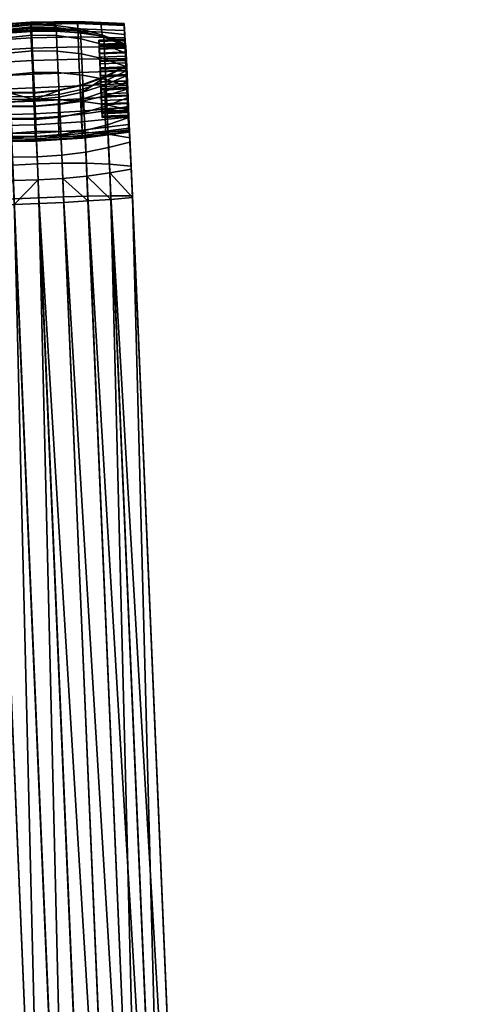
# Model space of a CAD drawing. Header units: millimetres. Extents: x -347 to 347, y -351 to 327.
# Tile 656 of 656: x 261 to 346, y 36 to 225. Entities that reach past the tile are written whole.
import ezdxf

# ---------------------------------------------------------------- set-up
doc = ezdxf.new("R2010")
doc.units = ezdxf.units.MM
doc.header["$MEASUREMENT"] = 0
doc.layers.add('kolecka', color=250, linetype='Continuous')
doc.layers.add('podrucky', color=7, linetype='Continuous')

msp = doc.modelspace()

# ---------------------------------------------------------------- meshes
at = {"layer": 'kolecka'}
mesh = msp.add_polyface(dxfattribs=at)
corners = [(193.84, 262.47, 30.25), (192.19, 262.6, 30.33), (192.39, 262.79, 26.13), (194.05, 262.68, 26.09), (195.59, 262.36, 30.19), (195.75, 262.6, 26.06), (195.42, 262.45, 34.33), (193.63, 262.63, 34.41), (197.41, 262.29, 30.15), (197.5, 262.54, 26.04), (197.31, 262.33, 34.27), (197.22, 262.46, 38.39), (195.26, 262.67, 38.45), (199.26, 262.26, 30.14), (199.26, 262.52, 26.03), (199.26, 262.28, 34.26), (199.26, 262.39, 38.37), (199.26, 262.54, 42.49), (197.13, 262.66, 42.51), (201.11, 262.29, 30.15), (201.02, 262.54, 26.04), (201.2, 262.33, 34.27), (201.3, 262.46, 38.39), (201.39, 262.66, 42.51), (202.93, 262.36, 30.19), (202.76, 262.6, 26.06), (203.1, 262.45, 34.33), (203.26, 262.67, 38.45), (204.68, 262.47, 30.25), (204.47, 262.68, 26.09), (204.88, 262.63, 34.41), (331.41, -56.34, 32.2), (331.41, -56.28, 28.71), (313.41, -56.28, 28.71), (313.41, -56.34, 32.2), (331.41, -56.8, 35.67), (313.41, -56.8, 35.67), (311.41, -56.76, 24.54), (300.41, -56.76, 24.54), (300.41, -56.38, 27.3), (311.41, -56.26, 30), (300.41, -56.26, 30), (300.41, -56.38, 32.7), (311.41, -56.76, 35.46), (299.3, -56.47, 30), (299.3, -57.04, 35.81), (333.41, -56.76, 24.54), (333.41, -56.26, 30), (344.41, -56.38, 27.3), (344.41, -56.76, 24.54), (333.41, -56.76, 35.46), (344.41, -56.38, 32.7), (344.41, -56.26, 30), (344.41, -56.76, 35.46), (345.51, -56.47, 30), (345.51, -57, 24.42)]
mesh.append_faces([[corners[k] for k in face] for face in [(0, 1, 2, 3), (4, 0, 3, 5), (6, 7, 0, 4), (8, 4, 5, 9), (10, 6, 4, 8), (11, 12, 6, 10), (13, 8, 9, 14), (15, 10, 8, 13), (16, 11, 10, 15), (17, 18, 11, 16), (19, 13, 14, 20), (21, 15, 13, 19), (22, 16, 15, 21), (23, 17, 16, 22), (24, 19, 20, 25), (26, 21, 19, 24), (27, 22, 21, 26), (28, 24, 25, 29), (30, 26, 24, 28), (31, 32, 33, 34), (35, 31, 34, 36), (37, 38, 39, 40), (40, 41, 42, 43), (41, 40, 39, 39), (44, 41, 39, 39), (44, 42, 41, 41), (44, 45, 42, 42), (46, 47, 48, 49), (47, 50, 51, 52), (50, 53, 51, 51), (52, 48, 47, 47), (54, 48, 52, 52), (54, 52, 51, 51), (55, 49, 48, 48), (54, 55, 48, 48)]])
at = {"layer": 'podrucky'}
mesh = msp.add_polyface(dxfattribs=at)
corners = [(262.91, 223.02, 607.05), (262.91, 223.63, 619.32), (267.63, 223.57, 619.3), (267.55, 223.04, 607.03), (258.29, 222.65, 607.05), (258.2, 223.17, 619.32), (262.88, 223.15, 594.69), (267.43, 223.25, 594.67), (258.34, 222.86, 594.69), (262.9, 224.26, 631.51), (267.67, 224.17, 631.51), (258.15, 223.77, 631.52), (267.31, 224.74, 582.41), (262.8, 224.61, 582.43), (258.29, 224.36, 582.43), (258.76, 209.96, 618.46), (254.1, 210.52, 618.32), (254.29, 208.83, 606.93), (258.88, 208.52, 607.05), (263.48, 209.91, 618.5), (263.52, 208.55, 607.09), (258.68, 211.21, 629.8), (254, 211.89, 629.7), (263.45, 211.12, 629.83), (268.2, 211.62, 629.78), (262.8, 224.37, 577.13), (253.79, 223.75, 577.21), (253.78, 224.17, 579.83), (262.78, 224.8, 579.8), (262.83, 223.33, 574.63), (253.83, 222.73, 574.77), (262.9, 221.78, 572.49), (253.89, 221.22, 572.68), (262.98, 219.79, 570.77), (253.97, 219.27, 570.99), (263.08, 217.39, 569.52), (254.07, 216.92, 569.77), (263.19, 214.76, 568.86), (254.18, 214.35, 569.13), (263.3, 212.13, 568.84), (254.28, 211.77, 569.1), (263.41, 209.56, 569.41), (254.39, 209.26, 569.66), (258.59, 214.68, 656.73), (258.81, 209.47, 661.55), (263.57, 209.85, 661.78), (263.33, 215.1, 656.91), (253.96, 213.82, 656.15), (254.19, 208.74, 660.86), (258.4, 218.84, 650.97), (263.15, 219.3, 651.11), (258.26, 221.81, 644.52), (263.01, 222.29, 644.6), (262.93, 223.87, 638.15), (267.78, 222.21, 644.5), (267.7, 223.78, 638.09), (258.18, 223.38, 638.11), (258.73, 210.47, 639.26), (263.5, 210.39, 639.17), (263.58, 208.62, 643.59), (258.81, 208.68, 643.73), (254.05, 211.12, 639.51), (254.13, 209.27, 644.15), (258.69, 211.32, 634.52), (263.46, 211.23, 634.49), (254, 212, 634.59)]
mesh.append_faces([[corners[k] for k in face] for face in [(0, 1, 2, 3), (4, 5, 1, 0), (6, 0, 3, 7), (8, 4, 0, 6), (2, 1, 9, 10), (11, 9, 1, 5), (6, 7, 12, 13), (13, 14, 8, 6), (15, 16, 17, 18), (19, 15, 18, 20), (15, 21, 22, 16), (19, 21, 15, 15), (19, 23, 21, 21), (24, 23, 19, 19), (25, 26, 27, 28), (29, 30, 26, 25), (31, 32, 30, 29), (33, 34, 32, 31), (35, 36, 34, 33), (37, 38, 36, 35), (39, 40, 38, 37), (41, 42, 40, 39), (28, 27, 14, 14), (28, 13, 12, 12), (28, 14, 13, 13), (43, 44, 45, 46), (47, 48, 44, 43), (49, 43, 46, 50), (51, 49, 50, 52), (53, 52, 54, 55), (56, 51, 52, 53), (53, 55, 10, 9), (9, 11, 56, 53), (57, 58, 59, 60), (61, 57, 60, 62), (63, 64, 58, 57), (65, 63, 57, 61), (21, 23, 64, 64), (65, 22, 21, 63), (21, 64, 63, 63)]])
mesh = msp.add_polyface(dxfattribs=at)
corners = [(272.14, 222.72, 606.98), (272.29, 223.01, 619.28), (276.79, 221.96, 619.25), (276.65, 222.07, 606.91), (267.55, 223.04, 607.03), (267.63, 223.57, 619.3), (271.97, 223.15, 594.62), (276.47, 222.87, 594.56), (267.43, 223.25, 594.67), (272.36, 223.49, 631.53), (276.85, 222.25, 631.57), (267.67, 224.17, 631.51), (271.82, 224.74, 582.37), (267.31, 224.74, 582.41), (276.32, 224.63, 582.3), (268.19, 210.36, 618.44), (263.48, 209.91, 618.5), (263.52, 208.55, 607.09), (268.14, 208.92, 607.03), (272.78, 211.31, 618.29), (272.7, 209.61, 606.89), (268.2, 211.62, 629.78), (272.81, 212.68, 629.67), (277.19, 214.28, 629.48), (271.82, 224.51, 577.18), (262.8, 224.37, 577.13), (262.78, 224.8, 579.8), (271.81, 224.93, 579.8), (271.86, 223.49, 574.73), (262.83, 223.33, 574.63), (271.92, 221.98, 572.65), (262.9, 221.78, 572.49), (272, 220.03, 570.96), (262.98, 219.79, 570.77), (272.09, 217.68, 569.74), (263.08, 217.39, 569.52), (272.2, 215.11, 569.1), (263.19, 214.76, 568.86), (272.31, 212.53, 569.07), (263.3, 212.13, 568.84), (272.42, 210.02, 569.63), (263.41, 209.56, 569.41), (272.52, 207.64, 570.79), (263.51, 207.12, 570.59), (268.1, 215.08, 656.71), (268.33, 209.87, 661.53), (273, 209.54, 660.82), (272.78, 214.62, 656.12), (263.33, 215.1, 656.91), (263.57, 209.85, 661.78), (267.92, 219.24, 650.95), (272.6, 218.68, 650.5), (263.15, 219.3, 651.11), (272.46, 221.58, 644.2), (277.08, 217.64, 649.78), (276.95, 220.42, 643.73), (267.78, 222.21, 644.5), (263.01, 222.29, 644.6), (272.39, 223.11, 637.95), (276.88, 221.89, 637.73), (267.7, 223.78, 638.09), (268.25, 210.87, 639.24), (272.86, 211.91, 639.48), (272.95, 210.06, 644.12), (268.33, 209.09, 643.72), (263.5, 210.39, 639.17), (263.58, 208.62, 643.59), (268.2, 211.72, 634.5), (272.81, 212.8, 634.56), (263.46, 211.23, 634.49), (263.45, 211.12, 629.83)]
mesh.append_faces([[corners[k] for k in face] for face in [(0, 1, 2, 3), (4, 5, 1, 0), (6, 0, 3, 7), (8, 4, 0, 6), (9, 10, 2, 1), (11, 9, 1, 5), (8, 6, 12, 13), (6, 7, 14, 12), (15, 16, 17, 18), (19, 15, 18, 20), (16, 15, 21, 21), (19, 22, 21, 15), (19, 23, 22, 22), (24, 25, 26, 27), (28, 29, 25, 24), (30, 31, 29, 28), (32, 33, 31, 30), (34, 35, 33, 32), (36, 37, 35, 34), (38, 39, 37, 36), (40, 41, 39, 38), (42, 43, 41, 40), (26, 13, 12, 27), (14, 27, 12, 12), (44, 45, 46, 47), (48, 49, 45, 44), (50, 44, 47, 51), (52, 48, 44, 50), (53, 51, 54, 55), (56, 50, 51, 53), (57, 52, 50, 56), (58, 53, 55, 59), (60, 56, 53, 58), (58, 59, 10, 9), (60, 58, 9, 11), (61, 62, 63, 64), (65, 61, 64, 66), (67, 68, 62, 61), (69, 67, 61, 65), (67, 21, 22, 68), (69, 70, 21, 67)]])
mesh = msp.add_polyface(dxfattribs=at)
corners = [(280.86, 223.22, 575.08), (280.82, 224.17, 577.37), (280.96, 220.78, 576.88), (280.81, 224.57, 579.81), (280.94, 221.55, 579.59), (281.04, 218.9, 574.5), (280.91, 221.81, 573.14), (280.99, 219.99, 571.56), (280.82, 224.39, 582.21), (280.95, 221.26, 582.38), (280.93, 222.4, 594.46), (281.02, 219.82, 585.06), (281.12, 217.44, 586.95), (281.3, 214.52, 617.73), (281.01, 221.09, 606.81), (281.05, 220.47, 619.21), (281.25, 216.34, 629.24), (281.07, 220.53, 631.62), (276.85, 222.25, 631.57), (281.07, 220.53, 631.62), (281.05, 220.47, 619.21), (276.79, 221.96, 619.25), (281.01, 221.09, 606.81), (276.65, 222.07, 606.91), (280.93, 222.4, 594.46), (276.47, 222.87, 594.56), (280.82, 224.39, 582.21), (276.32, 224.63, 582.3), (271.82, 224.51, 577.18), (271.81, 224.93, 579.8), (280.81, 224.57, 579.81), (280.82, 224.17, 577.37), (280.86, 223.22, 575.08), (271.86, 223.49, 574.73), (271.92, 221.98, 572.65), (280.91, 221.81, 573.14), (272, 220.03, 570.96), (280.99, 219.99, 571.56), (281.1, 220.19, 637.44), (276.88, 221.89, 637.73), (276.95, 220.42, 643.73), (281.17, 218.8, 643.1), (280.98, 220.55, 579.67), (281.11, 217.53, 579.94), (281, 219.89, 577.33), (280.99, 220.31, 582.1), (280.96, 220.78, 576.88), (275.97, 220.57, 576.89), (276.04, 218.69, 574.51), (281.04, 218.9, 574.5), (280.95, 221.26, 582.38), (275.96, 221.05, 582.39), (275.94, 221.34, 579.6), (280.94, 221.55, 579.59), (281.02, 219.82, 585.06), (276.02, 219.61, 585.07), (280.98, 220.55, 579.67), (275.98, 220.34, 579.68), (276, 220.1, 582.11), (280.99, 220.31, 582.1), (276.05, 218.85, 584.43), (281.05, 219.06, 584.42), (281, 219.89, 577.33), (276.01, 219.68, 577.34), (275.98, 220.34, 579.68), (276.01, 219.68, 577.34), (275.97, 220.57, 576.89), (276.04, 218.69, 574.51), (275.96, 221.05, 582.39), (275.94, 221.34, 579.6), (276.02, 219.61, 585.07), (276, 220.1, 582.11), (276.05, 218.85, 584.43)]
mesh.append_faces([[corners[k] for k in face] for face in [(0, 1, 2, 2), (3, 4, 1, 1), (1, 4, 2, 2), (5, 6, 0, 0), (0, 2, 5, 5), (7, 6, 5, 5), (8, 9, 3, 3), (8, 10, 11, 11), (11, 9, 8, 8), (10, 12, 11, 11), (9, 4, 3, 3), (13, 14, 15, 15), (16, 15, 17, 17), (18, 19, 20, 21), (22, 23, 21, 20), (23, 22, 24, 25), (25, 24, 26, 27), (28, 29, 30, 31), (27, 26, 30, 30), (30, 29, 27, 27), (31, 32, 33, 28), (34, 33, 32, 35), (36, 34, 35, 37), (38, 39, 40, 41), (39, 38, 19, 18), (42, 43, 44, 44), (43, 42, 45, 45), (46, 47, 48, 49), (50, 51, 52, 53), (54, 55, 51, 50), (53, 52, 47, 46), (56, 57, 58, 59), (59, 58, 60, 61), (62, 63, 57, 56), (64, 65, 66, 66), (67, 66, 65, 65), (68, 64, 69, 69), (66, 69, 64, 64), (70, 71, 68, 68), (64, 68, 71, 71), (71, 70, 72, 72)]])
mesh = msp.add_polyface(dxfattribs=at)
corners = [(245.66, 203.54, 574.96), (244.95, 220.29, 573.2), (245.59, 204.99, 573.04), (245.73, 202.22, 582.05), (244.84, 223.04, 579.88), (245.73, 202.1, 579.58), (245.49, 210.98, 653.96), (245.57, 208.8, 650.35), (245.75, 204.9, 654.3), (245.7, 202.89, 584.37), (244.85, 222.87, 582.28), (245.69, 206.37, 658.23), (245.95, 200.19, 657.45), (254.29, 208.83, 606.93), (249.78, 209.46, 606.72), (250, 206.58, 595.47), (254.5, 206.32, 595.61), (258.88, 208.52, 607.05), (259.04, 206.24, 595.7), (263.52, 208.55, 607.09), (263.59, 206.34, 595.72), (268.14, 208.92, 607.03), (268.13, 206.62, 595.68), (272.7, 209.61, 606.89), (272.65, 207.09, 595.58), (250.2, 202.67, 584.53), (245.55, 207.02, 595.27), (245.7, 202.89, 584.37), (259.21, 202.59, 584.7), (254.7, 202.58, 584.64), (245.42, 210.4, 606.43), (263.73, 202.73, 584.72), (268.23, 202.98, 584.69), (272.73, 203.34, 584.61), (263.51, 207.12, 570.59), (254.5, 206.88, 570.82), (254.39, 209.26, 569.66), (263.41, 209.56, 569.41), (263.6, 205.03, 572.31), (254.58, 204.83, 572.5), (272.61, 205.59, 572.47), (272.52, 207.64, 570.79), (263.68, 203.44, 574.41), (254.65, 203.27, 574.56), (272.68, 204.03, 574.52), (245.51, 206.9, 571.47), (245.41, 209.12, 570.39), (245.66, 203.54, 574.96), (245.59, 204.99, 573.04), (263.57, 209.85, 661.78), (263.83, 203.75, 665.53), (268.59, 203.82, 665.25), (268.33, 209.87, 661.53), (258.81, 209.47, 661.55), (259.08, 203.42, 665.27), (254.19, 208.74, 660.86), (254.44, 202.84, 664.49), (249.78, 207.69, 659.73), (250.03, 202.03, 663.22), (245.69, 206.37, 658.23), (245.92, 201.02, 661.51), (263.7, 206.06, 647.48), (268.45, 206.5, 647.66), (268.6, 203.18, 651.02), (263.84, 202.79, 650.8), (258.93, 206.09, 647.68), (259.08, 202.78, 651.04), (254.26, 206.58, 648.24), (254.41, 203.14, 651.72), (249.77, 207.5, 649.14), (249.93, 203.86, 652.82), (263.58, 208.62, 643.59), (268.33, 209.09, 643.72), (258.81, 208.68, 643.73), (254.13, 209.27, 644.15), (249.65, 210.34, 644.82), (245.75, 204.9, 654.3), (245.57, 208.8, 650.35)]
mesh.append_faces([[corners[k] for k in face] for face in [(0, 1, 2, 2), (3, 4, 5, 5), (6, 7, 8, 8), (9, 10, 3, 3), (11, 6, 8, 8), (8, 12, 11, 11), (13, 14, 15, 16), (17, 13, 16, 18), (19, 17, 18, 20), (21, 19, 20, 22), (23, 21, 22, 24), (25, 15, 26, 27), (28, 18, 16, 29), (29, 16, 15, 25), (15, 14, 30, 26), (18, 28, 31, 20), (32, 22, 20, 31), (33, 24, 22, 32), (34, 35, 36, 37), (38, 39, 35, 34), (40, 38, 34, 41), (42, 43, 39, 38), (44, 42, 38, 40), (45, 46, 36, 35), (47, 48, 39, 43), (48, 45, 35, 39), (49, 50, 51, 52), (53, 54, 50, 49), (55, 56, 54, 53), (57, 58, 56, 55), (57, 59, 60, 58), (61, 62, 63, 64), (65, 61, 64, 66), (67, 65, 66, 68), (69, 67, 68, 70), (71, 72, 62, 61), (73, 71, 61, 65), (74, 73, 65, 67), (75, 74, 67, 69), (76, 77, 69, 70)]])
mesh = msp.add_polyface(dxfattribs=at)
corners = [(281.18, 215.4, 569.82), (281.08, 217.8, 570.42), (281.15, 216.22, 573.05), (280.99, 219.99, 571.56), (281.04, 218.9, 574.5), (280.93, 222.4, 594.46), (281.24, 214.74, 587.71), (281.12, 217.44, 586.95), (281.39, 211.92, 606.36), (281.01, 221.09, 606.81), (281.07, 220.53, 631.62), (281.1, 220.19, 637.44), (281.25, 216.47, 634.8), (281.25, 216.34, 629.24), (281.17, 218.8, 643.1), (281.31, 215.47, 640.38), (281.4, 213.37, 645.64), (281.3, 214.52, 617.73), (281.05, 220.47, 619.21), (281.29, 216.18, 648.81), (281.51, 208.54, 595.2), (272.09, 217.68, 569.74), (272, 220.03, 570.96), (280.99, 219.99, 571.56), (281.08, 217.8, 570.42), (272.2, 215.11, 569.1), (281.18, 215.4, 569.82), (272.6, 218.68, 650.5), (272.78, 214.62, 656.12), (277.26, 213.74, 655.16), (277.08, 217.64, 649.78), (281.17, 218.8, 643.1), (276.95, 220.42, 643.73), (281.29, 216.18, 648.81), (281.25, 216.47, 634.8), (277.19, 214.28, 629.48), (281.25, 216.34, 629.24), (281.19, 215.55, 577.1), (281.07, 218.26, 575.26), (281, 219.89, 577.33), (281.11, 217.53, 579.94), (281.16, 215.94, 574.01), (281.05, 219.06, 584.42), (281.17, 216.07, 583.08), (280.99, 220.31, 582.1), (281.24, 214.65, 586.72), (281.14, 216.99, 586.05), (281.04, 218.9, 574.5), (276.04, 218.69, 574.51), (276.15, 216.01, 573.06), (281.15, 216.22, 573.05), (281.12, 217.44, 586.95), (276.13, 217.23, 586.96), (276.02, 219.61, 585.07), (281.02, 219.82, 585.06), (281.24, 214.74, 587.71), (276.24, 214.52, 587.72), (281.05, 219.06, 584.42), (276.05, 218.85, 584.43), (276.15, 216.78, 586.06), (281.14, 216.99, 586.05), (281.07, 218.26, 575.26), (276.07, 218.05, 575.27), (276.01, 219.68, 577.34), (281, 219.89, 577.33), (281.16, 215.94, 574.01), (276.17, 215.73, 574.02), (276.25, 214.44, 586.73), (281.24, 214.65, 586.72), (276.07, 218.05, 575.27), (276.17, 215.73, 574.02), (276.15, 216.01, 573.06), (276.01, 219.68, 577.34), (276.04, 218.69, 574.51), (276.15, 216.78, 586.06), (276.13, 217.23, 586.96), (276.24, 214.52, 587.72), (276.05, 218.85, 584.43), (276.02, 219.61, 585.07), (276.19, 215.33, 577.11), (281.19, 215.55, 577.1), (281.11, 217.53, 579.94), (276.11, 217.32, 579.95), (276.11, 217.32, 579.95), (281.11, 217.53, 579.94), (281.17, 216.07, 583.08), (276.18, 215.86, 583.09)]
mesh.append_faces([[corners[k] for k in face] for face in [(0, 1, 2, 2), (3, 2, 1, 1), (4, 2, 3, 3), (5, 6, 7, 7), (8, 5, 9, 9), (10, 11, 12, 12), (13, 10, 12, 12), (14, 15, 11, 11), (15, 12, 11, 11), (16, 15, 14, 14), (17, 18, 13, 13), (16, 14, 19, 19), (8, 20, 5, 5), (21, 22, 23, 24), (25, 21, 24, 26), (27, 28, 29, 30), (31, 32, 30, 33), (34, 35, 36, 36), (37, 38, 39, 39), (40, 37, 39, 39), (41, 38, 37, 37), (42, 43, 44, 44), (45, 43, 46, 46), (42, 46, 43, 43), (44, 43, 40, 40), (47, 48, 49, 50), (51, 52, 53, 54), (55, 56, 52, 51), (57, 58, 59, 60), (61, 62, 63, 64), (65, 66, 62, 61), (60, 59, 67, 68), (69, 70, 71, 71), (72, 69, 73, 73), (71, 73, 69, 69), (74, 75, 76, 76), (75, 74, 77, 77), (75, 77, 78, 78), (79, 80, 81, 82), (83, 84, 85, 86)]])
mesh = msp.add_polyface(dxfattribs=at)
corners = [(281.18, 215.4, 569.82), (281.15, 216.22, 573.05), (281.27, 213.43, 572.77), (281.28, 212.99, 569.8), (281.38, 210.64, 570.32), (280.93, 222.4, 594.46), (281.51, 208.54, 595.2), (281.24, 214.74, 587.71), (281.39, 211.92, 606.36), (281.01, 221.09, 606.81), (281.3, 214.52, 617.73), (281.36, 211.94, 587.43), (281.54, 210.32, 650.28), (281.4, 213.37, 645.64), (281.29, 216.18, 648.81), (281.46, 212.5, 653.9), (281.39, 211.92, 606.36), (281.3, 214.52, 617.73), (277.18, 212.71, 618.05), (277.13, 210.62, 606.67), (277.19, 214.28, 629.48), (272.78, 211.31, 618.29), (281.25, 216.34, 629.24), (281.18, 215.4, 569.82), (281.28, 212.99, 569.8), (272.31, 212.53, 569.07), (272.2, 215.11, 569.1), (277.26, 213.74, 655.16), (281.46, 212.5, 653.9), (281.29, 216.18, 648.81), (277.08, 217.64, 649.78), (272.81, 212.8, 634.56), (277.19, 214.4, 634.66), (277.24, 213.47, 639.86), (272.86, 211.91, 639.48), (277.33, 211.51, 644.77), (281.31, 215.47, 640.38), (281.4, 213.37, 645.64), (281.25, 216.47, 634.8), (272.81, 212.68, 629.67), (281.26, 213.52, 573.77), (281.16, 215.94, 574.01), (281.19, 215.55, 577.1), (281.17, 216.07, 583.08), (281.24, 214.65, 586.72), (281.32, 212.62, 583.38), (281.36, 211.18, 574.43), (281.33, 212.1, 577.4), (281.34, 212.23, 586.47), (281.15, 216.22, 573.05), (276.15, 216.01, 573.06), (276.27, 213.22, 572.78), (281.27, 213.43, 572.77), (281.36, 211.94, 587.43), (276.36, 211.73, 587.44), (276.24, 214.52, 587.72), (281.24, 214.74, 587.71), (281.36, 211.18, 574.43), (276.37, 210.96, 574.44), (276.27, 213.31, 573.77), (281.26, 213.52, 573.77), (281.24, 214.65, 586.72), (276.25, 214.44, 586.73), (276.35, 212.02, 586.48), (281.34, 212.23, 586.47), (276.17, 215.73, 574.02), (281.16, 215.94, 574.01), (276.27, 213.31, 573.77), (276.27, 213.22, 572.78), (276.17, 215.73, 574.02), (276.24, 214.52, 587.72), (276.36, 211.73, 587.44), (276.35, 212.02, 586.48), (276.15, 216.01, 573.06), (276.25, 214.44, 586.73), (276.15, 216.78, 586.06), (276.18, 215.86, 583.09), (281.17, 216.07, 583.08), (281.32, 212.62, 583.38), (276.32, 212.41, 583.39), (276.34, 211.89, 577.41), (281.33, 212.1, 577.4), (281.19, 215.55, 577.1), (276.19, 215.33, 577.11), (276.4, 210.42, 580.55), (276.19, 215.33, 577.11), (276.11, 217.32, 579.95), (276.18, 215.86, 583.09), (276.34, 211.89, 577.41), (276.32, 212.41, 583.39)]
mesh.append_faces([[corners[k] for k in face] for face in [(0, 1, 2, 2), (2, 3, 0, 0), (4, 3, 2, 2), (5, 6, 7, 7), (8, 9, 10, 10), (6, 11, 7, 7), (12, 13, 14, 14), (15, 12, 14, 14), (16, 17, 18, 19), (18, 20, 21, 21), (18, 17, 20, 20), (17, 22, 20, 20), (23, 24, 25, 26), (27, 28, 29, 30), (31, 32, 33, 34), (35, 33, 36, 37), (38, 36, 33, 32), (31, 20, 32, 32), (32, 20, 38, 38), (31, 39, 20, 20), (40, 41, 42, 42), (43, 44, 45, 45), (46, 40, 47, 47), (44, 48, 45, 45), (40, 42, 47, 47), (49, 50, 51, 52), (53, 54, 55, 56), (57, 58, 59, 60), (61, 62, 63, 64), (60, 59, 65, 66), (67, 68, 69, 69), (70, 71, 72, 72), (68, 73, 69, 69), (70, 74, 75, 75), (72, 74, 70, 70), (76, 77, 78, 79), (80, 81, 82, 83), (84, 85, 86, 86), (87, 84, 86, 86), (85, 84, 88, 88), (89, 84, 87, 87)]])
mesh = msp.add_polyface(dxfattribs=at)
corners = [(281.38, 210.73, 573.53), (281.38, 210.64, 570.32), (281.27, 213.43, 572.77), (281.48, 208.42, 571.4), (281.56, 206.51, 572.97), (281.49, 208.34, 575.42), (281.47, 209.27, 585.99), (281.36, 211.94, 587.43), (281.51, 208.54, 595.2), (281.66, 207.89, 658.16), (281.71, 206.42, 654.23), (281.46, 212.5, 653.9), (281.54, 210.32, 650.28), (277.13, 210.62, 606.67), (272.7, 209.61, 606.89), (272.65, 207.09, 595.58), (277.12, 207.73, 595.42), (277.18, 212.71, 618.05), (272.78, 211.31, 618.29), (281.51, 208.54, 595.2), (281.39, 211.92, 606.36), (272.42, 210.02, 569.63), (272.31, 212.53, 569.07), (281.28, 212.99, 569.8), (281.38, 210.64, 570.32), (272.52, 207.64, 570.79), (281.48, 208.42, 571.4), (272.78, 214.62, 656.12), (273, 209.54, 660.82), (277.47, 208.87, 659.68), (277.26, 213.74, 655.16), (281.46, 212.5, 653.9), (281.66, 207.89, 658.16), (272.95, 210.06, 644.12), (277.33, 211.51, 644.77), (277.46, 208.67, 649.09), (273.07, 207.38, 648.21), (272.86, 211.91, 639.48), (277.24, 213.47, 639.86), (281.4, 213.37, 645.64), (281.54, 210.32, 650.28), (281.33, 212.1, 577.4), (281.51, 207.86, 578.38), (281.46, 209.11, 576.06), (281.36, 211.18, 574.43), (281.4, 210.64, 580.54), (281.44, 209.91, 585.22), (281.32, 212.62, 583.38), (281.34, 212.23, 586.47), (281.5, 208.28, 583.15), (281.53, 207.61, 580.81), (281.47, 209.27, 585.99), (276.47, 209.06, 585.99), (276.36, 211.73, 587.44), (281.36, 211.94, 587.43), (281.27, 213.43, 572.77), (276.27, 213.22, 572.78), (276.39, 210.52, 573.54), (281.38, 210.73, 573.53), (276.49, 208.13, 575.43), (281.49, 208.34, 575.42), (281.46, 209.11, 576.06), (276.46, 208.9, 576.07), (276.37, 210.96, 574.44), (281.36, 211.18, 574.43), (281.34, 212.23, 586.47), (276.35, 212.02, 586.48), (276.44, 209.7, 585.23), (281.44, 209.91, 585.22), (276.51, 208.07, 583.16), (281.5, 208.28, 583.15), (276.39, 210.52, 573.54), (276.46, 208.9, 576.07), (276.49, 208.13, 575.43), (276.37, 210.96, 574.44), (276.27, 213.22, 572.78), (276.27, 213.31, 573.77), (276.36, 211.73, 587.44), (276.47, 209.06, 585.99), (276.44, 209.7, 585.23), (276.51, 208.07, 583.16), (276.35, 212.02, 586.48), (276.32, 212.41, 583.39), (281.32, 212.62, 583.38), (281.4, 210.64, 580.54), (276.4, 210.42, 580.55), (276.4, 210.42, 580.55), (281.4, 210.64, 580.54), (281.33, 212.1, 577.4), (276.34, 211.89, 577.41)]
mesh.append_faces([[corners[k] for k in face] for face in [(0, 1, 2, 2), (0, 3, 1, 1), (4, 3, 0, 0), (5, 4, 0, 0), (6, 7, 8, 8), (9, 10, 11, 11), (12, 11, 10, 10), (13, 14, 15, 16), (17, 18, 14, 13), (13, 16, 19, 20), (21, 22, 23, 24), (25, 21, 24, 26), (27, 28, 29, 30), (31, 30, 29, 32), (33, 34, 35, 36), (37, 38, 34, 33), (35, 34, 39, 40), (41, 42, 43, 43), (44, 41, 43, 43), (45, 42, 41, 41), (46, 47, 48, 48), (45, 47, 49, 49), (46, 49, 47, 47), (50, 45, 49, 49), (50, 42, 45, 45), (51, 52, 53, 54), (55, 56, 57, 58), (58, 57, 59, 60), (61, 62, 63, 64), (65, 66, 67, 68), (68, 67, 69, 70), (71, 72, 73, 73), (74, 71, 75, 75), (75, 76, 74, 74), (72, 71, 74, 74), (77, 78, 79, 79), (80, 79, 78, 78), (79, 81, 77, 77), (82, 83, 84, 85), (86, 87, 88, 89)]])
mesh = msp.add_polyface(dxfattribs=at)
corners = [(281.49, 208.34, 575.42), (281.62, 205.06, 574.89), (281.56, 206.51, 572.97), (281.55, 206.9, 578.1), (281.67, 204.08, 577.09), (281.57, 206.62, 580.89), (281.69, 203.62, 579.52), (281.69, 203.74, 581.99), (281.67, 204.41, 584.3), (281.54, 207.38, 583.6), (281.47, 209.27, 585.99), (281.51, 208.54, 595.2), (281.66, 207.89, 658.16), (281.89, 202.55, 661.45), (281.92, 201.71, 657.39), (281.71, 206.42, 654.23), (277.21, 203.82, 584.48), (277.12, 207.73, 595.42), (272.65, 207.09, 595.58), (272.73, 203.34, 584.61), (281.67, 204.41, 584.3), (281.51, 208.54, 595.2), (272.61, 205.59, 572.47), (272.52, 207.64, 570.79), (281.48, 208.42, 571.4), (281.56, 206.51, 572.97), (272.68, 204.03, 574.52), (281.62, 205.06, 574.89), (281.67, 204.08, 577.09), (272.73, 202.98, 576.88), (281.69, 203.74, 581.99), (272.75, 202.62, 582.13), (273, 209.54, 660.82), (273.26, 203.63, 664.45), (277.72, 203.2, 663.17), (277.47, 208.87, 659.68), (268.33, 209.87, 661.53), (268.59, 203.82, 665.25), (281.66, 207.89, 658.16), (281.89, 202.55, 661.45), (273.07, 207.38, 648.21), (277.46, 208.67, 649.09), (277.62, 205.03, 652.77), (273.22, 203.94, 651.69), (268.45, 206.5, 647.66), (268.6, 203.18, 651.02), (268.33, 209.09, 643.72), (272.95, 210.06, 644.12), (281.71, 206.42, 654.23), (281.92, 201.71, 657.39), (277.81, 200.64, 655.71), (281.54, 210.32, 650.28), (281.57, 206.62, 580.89), (276.57, 206.41, 580.9), (276.55, 207.17, 583.61), (281.54, 207.38, 583.6), (276.47, 209.06, 585.99), (281.47, 209.27, 585.99), (281.49, 208.34, 575.42), (276.49, 208.13, 575.43), (276.56, 206.69, 578.11), (281.55, 206.9, 578.1), (281.51, 207.86, 578.38), (276.52, 207.65, 578.39), (276.46, 208.9, 576.07), (281.46, 209.11, 576.06), (281.5, 208.28, 583.15), (276.51, 208.07, 583.16), (276.53, 207.4, 580.82), (281.53, 207.61, 580.81), (276.52, 207.65, 578.39), (276.49, 208.13, 575.43), (276.46, 208.9, 576.07), (276.53, 207.4, 580.82), (276.56, 206.69, 578.11), (276.55, 207.17, 583.61), (276.57, 206.41, 580.9), (276.47, 209.06, 585.99), (276.51, 208.07, 583.16)]
mesh.append_faces([[corners[k] for k in face] for face in [(0, 1, 2, 2), (0, 3, 4, 4), (3, 5, 6, 6), (6, 4, 3, 3), (1, 0, 4, 4), (7, 6, 5, 5), (8, 7, 9, 9), (8, 10, 11, 11), (9, 10, 8, 8), (12, 13, 14, 14), (14, 15, 12, 12), (9, 7, 5, 5), (16, 17, 18, 19), (20, 21, 17, 16), (22, 23, 24, 25), (26, 22, 25, 27), (27, 28, 29, 26), (20, 16, 30, 30), (31, 30, 16, 16), (32, 33, 34, 35), (36, 37, 33, 32), (38, 35, 34, 39), (40, 41, 42, 43), (44, 40, 43, 45), (46, 47, 40, 44), (48, 49, 50, 42), (51, 48, 42, 41), (52, 53, 54, 55), (55, 54, 56, 57), (58, 59, 60, 61), (61, 60, 53, 52), (62, 63, 64, 65), (66, 67, 68, 69), (69, 68, 63, 62), (70, 71, 72, 72), (73, 74, 70, 70), (71, 70, 74, 74), (75, 76, 73, 73), (74, 73, 76, 76), (77, 75, 78, 78), (73, 78, 75, 75)]])
mesh = msp.add_polyface(dxfattribs=at)
corners = [(245.92, 201.02, 661.51), (245.69, 206.37, 658.23), (245.95, 200.19, 657.45), (246.18, 194.95, 659.59), (281.92, 201.71, 657.39), (281.89, 202.55, 661.45), (282.14, 196.47, 659.53), (263.73, 202.36, 576.82), (254.7, 202.22, 576.91), (254.65, 203.27, 574.56), (263.68, 203.44, 574.41), (272.73, 202.98, 576.88), (272.68, 204.03, 574.52), (263.75, 201.86, 579.48), (254.73, 201.73, 579.52), (272.75, 202.49, 579.48), (263.75, 201.99, 582.19), (254.73, 201.86, 582.16), (272.75, 202.62, 582.13), (245.7, 202.56, 577.15), (245.66, 203.54, 574.96), (245.73, 202.1, 579.58), (245.73, 202.22, 582.05), (250.2, 202.67, 584.53), (245.7, 202.89, 584.37), (254.7, 202.58, 584.64), (263.73, 202.73, 584.72), (259.21, 202.59, 584.7), (268.23, 202.98, 584.69), (281.67, 204.08, 577.09), (281.69, 203.62, 579.52), (272.73, 203.34, 584.61), (281.69, 203.74, 581.99), (277.21, 203.82, 584.48), (273.26, 203.63, 664.45), (273.52, 197.62, 666.72), (277.97, 197.43, 665.35), (277.72, 203.2, 663.17), (268.59, 203.82, 665.25), (268.86, 197.65, 667.58), (263.83, 203.75, 665.53), (264.1, 197.53, 667.88), (259.08, 203.42, 665.27), (259.34, 197.25, 667.6), (254.44, 202.84, 664.49), (254.7, 196.82, 666.76), (250.03, 202.03, 663.22), (250.28, 196.26, 665.4), (282.12, 197.09, 663.51), (281.89, 202.55, 661.45), (245.92, 201.02, 661.51), (246.16, 195.57, 663.57), (273.22, 203.94, 651.69), (277.62, 205.03, 652.77), (277.81, 200.64, 655.71), (273.4, 199.79, 654.47), (268.6, 203.18, 651.02), (268.77, 199.18, 653.7), (263.84, 202.79, 650.8), (264.02, 198.84, 653.44), (259.08, 202.78, 651.04), (259.25, 198.78, 653.72), (254.41, 203.14, 651.72), (254.59, 198.99, 654.5), (249.93, 203.86, 652.82), (250.12, 199.47, 655.76), (281.92, 201.71, 657.39), (282.14, 196.47, 659.53), (278.02, 195.76, 657.71), (245.95, 200.19, 657.45), (245.75, 204.9, 654.3)]
mesh.append_faces([[corners[k] for k in face] for face in [(0, 1, 2, 2), (3, 0, 2, 2), (4, 5, 6, 6), (7, 8, 9, 10), (11, 7, 10, 12), (13, 14, 8, 7), (15, 13, 7, 11), (16, 17, 14, 13), (18, 16, 13, 15), (19, 20, 9, 8), (8, 14, 21, 19), (22, 21, 14, 17), (22, 23, 24, 24), (17, 23, 22, 22), (23, 17, 25, 25), (26, 27, 16, 16), (17, 16, 27, 27), (28, 26, 16, 16), (27, 25, 17, 17), (15, 11, 29, 30), (31, 28, 18, 18), (18, 15, 30, 32), (18, 33, 31, 31), (18, 28, 16, 16), (34, 35, 36, 37), (38, 39, 35, 34), (40, 41, 39, 38), (42, 43, 41, 40), (44, 45, 43, 42), (46, 47, 45, 44), (36, 48, 49, 37), (46, 50, 51, 47), (52, 53, 54, 55), (56, 52, 55, 57), (58, 56, 57, 59), (60, 58, 59, 61), (62, 60, 61, 63), (64, 62, 63, 65), (66, 67, 68, 54), (64, 65, 69, 70)]])
mesh = msp.add_polyface(dxfattribs=at)
corners = [(246.16, 195.57, 663.57), (246.18, 194.95, 659.59), (246.41, 189.49, 660.62), (246.4, 189.84, 664.61), (257.42, -70, 683.32), (245.92, 201.02, 661.51), (281.89, 202.55, 661.45), (282.12, 197.09, 663.51), (282.14, 196.47, 659.53), (282.37, 191.36, 664.54), (282.38, 191.01, 660.56), (282.37, 191.36, 664.54), (278.23, 191.35, 666.44), (293.38, -68.13, 687.24), (282.12, 197.09, 663.51), (277.97, 197.43, 665.35), (273.79, 191.29, 667.87), (273.52, 197.62, 666.72), (268.86, 197.65, 667.58), (269.14, 191.17, 668.75), (264.1, 197.53, 667.88), (264.38, 190.99, 669.06), (259.62, 190.77, 668.77), (259.34, 197.25, 667.6), (250.54, 190.18, 666.49), (254.97, 190.49, 667.9), (254.7, 196.82, 666.76), (250.28, 196.26, 665.4), (246.4, 189.84, 664.61), (246.16, 195.57, 663.57), (289.25, -68.82, 681.36), (278.24, 190.67, 658.67), (282.38, 191.01, 660.56), (284.82, -69.13, 679.96), (273.81, 190.36, 657.26), (273.4, 199.79, 654.47), (277.81, 200.64, 655.71), (278.02, 195.76, 657.71), (273.6, 195.17, 656.35), (268.77, 199.18, 653.7), (268.96, 194.72, 655.52), (264.02, 198.84, 653.44), (264.21, 194.44, 655.24), (259.25, 198.78, 653.72), (259.44, 194.32, 655.54), (254.59, 198.99, 654.5), (254.79, 194.37, 656.39), (250.12, 199.47, 655.76), (250.33, 194.59, 657.76), (269.16, 190.09, 656.39), (282.14, 196.47, 659.53), (264.4, 189.86, 656.11), (259.64, 189.69, 656.41), (254.99, 189.57, 657.3), (250.55, 189.5, 658.72), (246.41, 189.49, 660.62), (246.18, 194.95, 659.59), (245.95, 200.19, 657.45)]
mesh.append_faces([[corners[k] for k in face] for face in [(0, 1, 2, 2), (2, 3, 0, 0), (4, 3, 2, 2), (5, 1, 0, 0), (6, 7, 8, 8), (9, 10, 7, 7), (8, 7, 10, 10), (11, 12, 13, 13), (14, 15, 12, 11), (16, 12, 15, 17), (17, 18, 19, 16), (18, 20, 21, 19), (22, 21, 20, 23), (24, 25, 26, 27), (23, 26, 25, 22), (28, 24, 27, 29), (30, 31, 32, 32), (33, 34, 31, 31), (35, 36, 37, 38), (39, 35, 38, 40), (41, 39, 40, 42), (43, 41, 42, 44), (45, 43, 44, 46), (47, 45, 46, 48), (31, 37, 32, 32), (31, 34, 38, 38), (34, 49, 40, 40), (32, 37, 50, 50), (34, 40, 38, 38), (31, 38, 37, 37), (40, 49, 51, 42), (42, 51, 52, 52), (44, 52, 53, 53), (46, 53, 54, 54), (48, 54, 55, 55), (52, 44, 42, 42), (54, 48, 46, 46), (53, 46, 44, 44), (47, 48, 56, 57), (55, 56, 48, 48)]])
mesh = msp.add_polyface(dxfattribs=at)
corners = [(289.67, 9.78, 459.82), (289.57, 12.09, 457.79), (289.53, 13.13, 460.15), (289.51, 13.56, 462.61), (289.64, 10.55, 462.53), (289.53, 13.39, 465.11), (289.66, 10.26, 465.32), (289.56, 12.61, 467.56), (282.38, 191.01, 660.56), (282.37, 191.36, 664.54), (293.39, -68.48, 683.25), (271.54, 12.76, 468.02), (262.54, 12.15, 467.93), (262.6, 10.7, 470.28), (271.61, 11.28, 470.42), (280.56, 12.91, 467.89), (280.63, 11.46, 470.24), (271.5, 13.61, 465.33), (262.5, 12.99, 465.3), (280.52, 13.75, 465.26), (271.49, 13.79, 462.59), (262.49, 13.16, 462.62), (280.51, 13.93, 462.59), (271.5, 13.32, 459.9), (262.5, 12.7, 459.98), (280.53, 13.46, 459.95), (271.55, 12.18, 457.31), (262.54, 11.59, 457.46), (280.57, 12.35, 457.43), (253.56, 11.87, 465.18), (253.6, 11.09, 467.63), (253.55, 12.04, 462.68), (253.56, 11.61, 460.22), (289.62, 11.26, 469.76), (289.56, 12.61, 467.56), (289.53, 13.39, 465.11), (289.51, 13.56, 462.61), (253.6, 10.57, 457.86), (289.53, 13.13, 460.15), (289.57, 12.09, 457.79), (265.99, -69, 690.6), (270.63, -68.73, 691.46), (259.62, 190.77, 668.77), (275.39, -68.5, 691.75), (264.38, 190.99, 669.06), (280.15, -68.33, 691.45), (284.8, -68.21, 690.56), (269.14, 191.17, 668.75), (278.23, 191.35, 666.44), (273.79, 191.29, 667.87), (289.24, -68.14, 689.14), (254.97, 190.49, 667.9), (250.54, 190.18, 666.49), (246.4, 189.84, 664.61), (257.42, -69.65, 687.3), (261.55, -69.31, 689.19), (280.17, -69.41, 679.09), (269.16, 190.09, 656.39), (273.81, 190.36, 657.26), (284.82, -69.13, 679.96), (275.42, -69.63, 678.8), (264.4, 189.86, 656.11), (266.01, -69.93, 679.99), (254.99, 189.57, 657.3), (259.64, 189.69, 656.41), (270.66, -69.81, 679.11), (257.42, -70, 683.32), (246.41, 189.49, 660.62), (250.55, 189.5, 658.72), (261.57, -69.99, 681.41)]
mesh.append_faces([[corners[k] for k in face] for face in [(0, 1, 2, 2), (2, 3, 4, 4), (5, 4, 3, 3), (6, 4, 5, 5), (7, 6, 5, 5), (8, 9, 10, 10), (11, 12, 13, 14), (15, 11, 14, 16), (17, 18, 12, 11), (19, 17, 11, 15), (20, 21, 18, 17), (22, 20, 17, 19), (23, 24, 21, 20), (25, 23, 20, 22), (26, 27, 24, 23), (28, 26, 23, 25), (29, 30, 12, 18), (31, 29, 18, 21), (21, 24, 32, 31), (15, 16, 33, 34), (19, 15, 34, 35), (35, 36, 22, 19), (37, 32, 24, 27), (25, 22, 36, 38), (28, 25, 38, 39), (40, 41, 42, 42), (41, 43, 44, 44), (45, 46, 47, 47), (48, 49, 50, 50), (49, 47, 46, 46), (44, 42, 41, 41), (42, 51, 40, 40), (47, 44, 45, 45), (52, 53, 54, 54), (51, 52, 55, 40), (56, 57, 58, 59), (60, 61, 57, 56), (62, 63, 64, 65), (66, 67, 68, 69), (69, 68, 63, 62), (65, 64, 61, 60)]])
mesh = msp.add_polyface(dxfattribs=at)
corners = [(253.84, 4.75, 453.24), (253.94, 2.22, 452.77), (254.15, -2.73, 453.67), (254.55, -11.96, 457.45), (253.56, 11.61, 460.22), (254.51, -10.46, 470.83), (253.55, 12.04, 462.68), (253.83, 5.81, 472.85), (254.15, -1.68, 473.23), (254.04, 0.77, 473.72), (253.56, 11.87, 465.18), (254.05, -0.35, 452.92), (257.42, -69.65, 687.3), (246.4, 189.84, 664.61), (257.42, -70, 683.32), (277.1, -11.5, 456.07), (276.66, -2.17, 452.77), (281.16, -1.9, 452.93), (281.62, -11.21, 456.33), (272.56, -11.72, 455.98), (272.15, -2.38, 452.72), (268.01, -11.88, 456.08), (267.64, -2.55, 452.79), (263.48, -11.97, 456.36), (263.14, -2.66, 452.97), (258.99, -12, 456.82), (258.64, -2.72, 453.26), (281.58, -9.56, 471.89), (286.06, -9.26, 471.42), (285.64, -0.48, 473.59), (281.15, -0.77, 473.89), (277.06, -9.81, 472.18), (276.65, -1.02, 474.08), (272.51, -10.02, 472.28), (272.15, -1.23, 474.15), (267.97, -10.19, 472.2), (267.64, -1.4, 474.1), (263.44, -10.32, 471.92), (263.13, -1.53, 473.93), (258.95, -10.41, 471.47), (258.63, -1.63, 473.64), (254.15, -1.68, 473.23), (254.51, -10.46, 470.83), (272.04, 0.23, 451.9), (263.03, -0.11, 452.17), (262.91, 2.65, 452), (271.92, 3.04, 451.74), (254.04, 0.77, 473.72), (263.02, 1.09, 474.45), (272.03, 1.46, 474.68), (281.04, 1.86, 474.41), (254.05, -0.35, 452.92), (253.94, 2.22, 452.77), (254.15, -2.73, 453.67), (281.05, 0.66, 452.13), (285.65, -1.58, 453.21), (264.38, 190.99, 669.06), (275.39, -68.5, 691.75), (280.15, -68.33, 691.45), (250.54, 190.18, 666.49), (257.42, -69.65, 687.3), (261.55, -69.31, 689.19)]
mesh.append_faces([[corners[k] for k in face] for face in [(0, 1, 2, 2), (3, 4, 2, 2), (5, 6, 3, 3), (7, 8, 9, 9), (10, 5, 8, 8), (11, 2, 1, 1), (12, 13, 14, 14), (15, 16, 17, 18), (16, 15, 19, 20), (21, 22, 20, 19), (23, 24, 22, 21), (25, 26, 24, 23), (27, 28, 29, 30), (31, 27, 30, 32), (33, 31, 32, 34), (35, 33, 34, 36), (37, 35, 36, 38), (39, 37, 38, 40), (40, 41, 42, 39), (43, 44, 45, 46), (47, 41, 40, 40), (48, 47, 40, 40), (48, 38, 36, 36), (49, 48, 36, 36), (40, 38, 48, 48), (49, 34, 32, 32), (49, 32, 30, 50), (49, 36, 34, 34), (29, 50, 30, 30), (45, 44, 51, 52), (26, 53, 51, 51), (26, 51, 44, 44), (43, 20, 22, 44), (44, 22, 24, 24), (24, 26, 44, 44), (16, 20, 43, 43), (17, 16, 54, 54), (55, 17, 54, 54), (54, 16, 43, 43), (56, 57, 58, 58), (59, 60, 61, 61)]])
mesh = msp.add_polyface(dxfattribs=at)
corners = [(290.26, -4.1, 461.04), (290.52, -10.44, 457.38), (290.19, -2.66, 458.36), (290.28, -4.38, 463.83), (290.48, -8.94, 470.76), (290.25, -3.62, 466.54), (290.17, -1.74, 468.92), (290.12, -1.21, 453.6), (290.86, -17.9, 469.19), (290.93, -19.89, 460.54), (291.24, -26.97, 468.48), (291.34, -29.53, 463.07), (291.62, -36.07, 468.62), (290.11, -0.16, 473.16), (293.39, -68.48, 683.25), (282.37, 191.36, 664.54), (293.38, -68.13, 687.24), (282.17, -20.84, 458.63), (286.63, -20.41, 459.44), (287.16, -30.08, 461.45), (282.72, -30.54, 460.25), (281.62, -11.21, 456.33), (286.1, -10.85, 456.77), (283.19, -40.2, 461.69), (290.93, -19.89, 460.54), (291.34, -29.53, 463.07), (287.62, -39.79, 463.09), (290.52, -10.44, 457.38), (281.16, -1.9, 452.93), (285.65, -1.58, 453.21), (290.12, -1.21, 453.6), (282.09, -18.52, 471.2), (282.61, -27.42, 471.4), (287.05, -27.2, 470.15), (286.55, -18.23, 470.35), (281.58, -9.56, 471.89), (286.06, -9.26, 471.42), (287.48, -36.13, 470.52), (291.24, -26.97, 468.48), (290.86, -17.9, 469.19), (291.62, -36.07, 468.62), (290.48, -8.94, 470.76), (290.11, -0.16, 473.16), (285.64, -0.48, 473.59), (273.79, 191.29, 667.87), (284.8, -68.21, 690.56), (289.24, -68.14, 689.14), (289.25, -68.82, 681.36), (282.38, 191.01, 660.56), (293.39, -68.48, 683.25), (284.82, -69.13, 679.96), (278.24, 190.67, 658.67), (290.26, -4.1, 461.04), (285.26, -4.31, 461.05), (285.28, -4.59, 463.84), (290.28, -4.38, 463.83), (290.19, -2.66, 458.36), (285.2, -2.87, 458.37), (285.25, -3.83, 466.55), (290.25, -3.62, 466.54), (290.23, -3.39, 463.74), (285.24, -3.6, 463.75), (285.22, -3.35, 461.33), (290.22, -3.14, 461.32), (285.28, -4.59, 463.84), (285.26, -4.31, 461.05), (285.22, -3.35, 461.33), (285.17, -2.1, 459.01), (285.25, -3.83, 466.55), (285.24, -3.6, 463.75), (285.21, -2.94, 466.1)]
mesh.append_faces([[corners[k] for k in face] for face in [(0, 1, 2, 2), (1, 0, 3, 3), (4, 5, 6, 6), (5, 4, 3, 3), (1, 7, 2, 2), (8, 9, 3, 3), (10, 11, 9, 9), (11, 10, 12, 12), (8, 3, 4, 4), (9, 8, 10, 10), (6, 13, 4, 4), (9, 1, 3, 3), (14, 15, 16, 16), (17, 18, 19, 20), (21, 22, 18, 17), (19, 23, 20, 20), (19, 18, 24, 25), (25, 26, 19, 19), (18, 22, 27, 24), (21, 28, 29, 22), (22, 29, 30, 27), (31, 32, 33, 34), (35, 31, 34, 36), (33, 32, 37, 37), (33, 38, 39, 34), (38, 33, 40, 40), (34, 39, 41, 36), (36, 41, 42, 43), (44, 45, 46, 46), (47, 48, 49, 49), (50, 51, 47, 47), (52, 53, 54, 55), (56, 57, 53, 52), (55, 54, 58, 59), (60, 61, 62, 63), (64, 65, 66, 66), (67, 66, 65, 65), (68, 64, 69, 69), (66, 69, 64, 64), (69, 70, 68, 68)]])
mesh = msp.add_polyface(dxfattribs=at)
corners = [(290.09, -0.06, 461.71), (290.16, -1.89, 459), (289.97, 2.78, 459.73), (290.23, -3.39, 463.74), (290.22, -3.14, 461.32), (290.08, 0.25, 465.17), (290.14, -1.09, 468.16), (289.95, 3.38, 466.63), (290.05, 1.23, 469.41), (290.21, -2.73, 466.09), (290.07, 0.17, 457.37), (289.97, 2.43, 455.71), (290.09, -0.27, 456.47), (290.12, -1.21, 453.6), (290.19, -2.66, 458.36), (290.02, 1.17, 452.85), (290.17, -1.74, 468.92), (290.06, 0.94, 470.37), (290.11, -0.16, 473.16), (290.01, 2.29, 473.65), (285.64, -0.48, 473.59), (290.11, -0.16, 473.16), (290.01, 2.29, 473.65), (281.04, 1.86, 474.41), (290.12, -1.21, 453.6), (285.65, -1.58, 453.21), (290.02, 1.17, 452.85), (281.05, 0.66, 452.13), (278.23, 191.35, 666.44), (289.24, -68.14, 689.14), (293.38, -68.13, 687.24), (290.09, -0.27, 456.47), (285.09, -0.48, 456.48), (285.2, -2.87, 458.37), (290.19, -2.66, 458.36), (289.97, 2.43, 455.71), (284.98, 2.22, 455.72), (290.17, -1.74, 468.92), (285.18, -1.95, 468.93), (285.07, 0.73, 470.38), (290.06, 0.94, 470.37), (290.25, -3.62, 466.54), (285.25, -3.83, 466.55), (290.21, -2.73, 466.09), (285.21, -2.94, 466.1), (285.24, -3.6, 463.75), (290.23, -3.39, 463.74), (290.05, 1.23, 469.41), (285.05, 1.02, 469.42), (285.15, -1.3, 468.17), (290.14, -1.09, 468.16), (290.16, -1.89, 459), (285.17, -2.1, 459.01), (285.08, -0.04, 457.38), (290.07, 0.17, 457.37), (290.22, -3.14, 461.32), (285.22, -3.35, 461.33), (284.98, 2.3, 456.71), (289.97, 2.52, 456.7), (285.26, -4.31, 461.05), (285.2, -2.87, 458.37), (285.17, -2.1, 459.01), (285.08, -0.04, 457.38), (285.09, -0.48, 456.48), (284.98, 2.22, 455.72), (284.98, 2.3, 456.71), (285.18, -1.95, 468.93), (285.25, -3.83, 466.55), (285.21, -2.94, 466.1), (285.07, 0.73, 470.38), (285.15, -1.3, 468.17), (285.05, 1.02, 469.42), (285.09, -0.27, 461.72), (290.09, -0.06, 461.71), (289.97, 2.78, 459.73), (284.97, 2.57, 459.74), (285.09, 0.04, 465.17), (290.08, 0.25, 465.17), (290.09, -0.06, 461.71), (285.09, -0.27, 461.72), (285.09, -0.27, 461.72), (284.96, 3.17, 466.64), (285.09, 0.04, 465.17)]
mesh.append_faces([[corners[k] for k in face] for face in [(0, 1, 2, 2), (0, 3, 4, 4), (1, 0, 4, 4), (5, 3, 0, 0), (6, 7, 8, 8), (6, 9, 5, 5), (3, 5, 9, 9), (7, 6, 5, 5), (1, 10, 2, 2), (11, 12, 13, 13), (13, 12, 14, 14), (15, 11, 13, 13), (16, 17, 18, 18), (18, 17, 19, 19), (20, 21, 22, 22), (22, 23, 20, 20), (24, 25, 26, 26), (27, 26, 25, 25), (28, 29, 30, 30), (31, 32, 33, 34), (35, 36, 32, 31), (37, 38, 39, 40), (41, 42, 38, 37), (43, 44, 45, 46), (47, 48, 49, 50), (50, 49, 44, 43), (51, 52, 53, 54), (55, 56, 52, 51), (54, 53, 57, 58), (59, 60, 61, 61), (62, 61, 60, 60), (62, 63, 64, 64), (64, 65, 62, 62), (60, 63, 62, 62), (66, 67, 68, 68), (69, 66, 70, 70), (68, 70, 66, 66), (70, 71, 69, 69), (72, 73, 74, 75), (76, 77, 78, 79), (80, 81, 82, 82)]])

doc.saveas('drawing.dxf')
